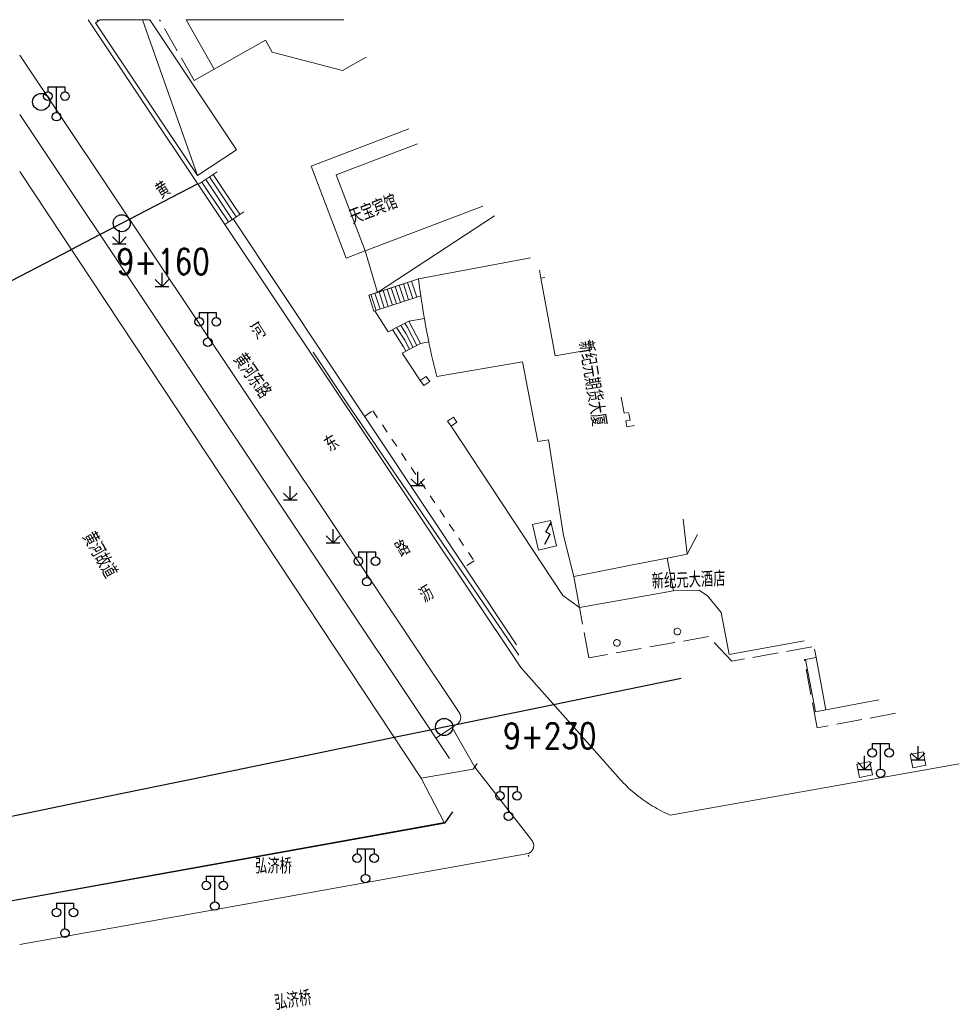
# Model space of a CAD drawing. Extents: x 39508475 to 39522402, y 3783947 to 3795549.
# Tile 312 of 323: x 39517750 to 39517860, y 3793135 to 3793250. Entities that reach past the tile are written whole.
import ezdxf
from ezdxf.enums import TextEntityAlignment as Align

# ---------------------------------------------------------------- set-up
doc = ezdxf.new("R2010")
doc.units = 0
doc.header["$PDSIZE"] = 0.2
doc.linetypes.add('X0', pattern=[4, 3, -1])
doc.linetypes.add('X6', pattern=[2, 1, -1])
doc.layers.get('0').update_dxf_attribs({"linetype": 'CONTINUOUS'})
for name, color, linetype in [('DLSS', 4, 'CONTINUOUS'), ('JCDL_CLKZD', 142, 'CONTINUOUS'), ('JCDL_DMX_F', 30, 'CONTINUOUS'), ('JCDL_JMDD_F', 231, 'CONTINUOUS'), ('JCDL_JMDX_F', 231, 'CONTINUOUS'), ('JCDL_JT_ZJ', 100, 'CONTINUOUS'), ('JCDL_JTD_F', 100, 'CONTINUOUS'), ('JCDL_JTX_F', 100, 'CONTINUOUS'), ('JMD', 6, 'CONTINUOUS'), ('SXSS', 5, 'CONTINUOUS'), ('ZBTZ', 3, 'CONTINUOUS'), ('断面线', 2, 'CONTINUOUS')]:
    doc.layers.add(name, color=color, linetype=linetype)
for name, color, linetype, lineweight in [('JCDL_JMDX', 1, 'CONTINUOUS', 0), ('JCDL_ZBX', 3, 'CONTINUOUS', 0), ('JCDL_ZBX_F', 7, 'CONTINUOUS', 0), ('TEXTL_ZJ', 7, 'CONTINUOUS', 0)]:
    doc.layers.add(name, color=color, linetype=linetype, lineweight=lineweight)
doc.styles.add('HZ', font='rs', dxfattribs={"width": 0.8, "bigfont": 'hztxt'})
doc.linetypes.add('X19', pattern='A,4.5,[145,symbolx.shx,S=1,R=0,X=0,Y=1],4.5,-0.5,[146,symbolx.shx,S=1,R=0,X=0,Y=0],-0.5', length=10)
doc.linetypes.add('X35', pattern='A,2,[150,AAA.SHX,S=1,R=0,X=0,Y=1],2,[177,AAA.SHX,S=1,R=0,X=0,Y=0.8],1e-09', length=4)
doc.linetypes.add('X49', pattern='A,0,[5,symbolt.shx,S=1,R=0,X=0,Y=0],-10', length=10)

# ---------------------------------------------------------------- blocks, each defined once
blk = doc.blocks.new('5820000')
at = {"color": 0, "linetype": 'Continuous'}
blk.add_circle((0, 0), 1, dxfattribs=at)
blk = doc.blocks.new('9530003')
at = {"color": 0}
for p, q in [((0, 0), (0, 1.6)), ((-0.8, 0), (0.8, 0))]:
    blk.add_line(p, q, dxfattribs=at)
at = {"color": 0, "linetype": 'Continuous'}
for points in [[(0, 0), (-0.8, 0.8)], [(0, 0), (0.8, 0.8)]]:
    blk.add_lwpolyline(points, dxfattribs=at)
blk = doc.blocks.new('3521000')
at = {"color": 0}
for p, q in [((-1, 3.5), (1, 3.5)), ((0, 0.5), (0, 3.5))]:
    blk.add_line(p, q, dxfattribs=at)
at = {"color": 0, "linetype": 'Continuous', "flags": 128}
for points in [[(-1, 3.5), (-1, 2.9)], [(1, 3.5), (1, 2.9)]]:
    blk.add_lwpolyline(points, dxfattribs=at)
at = {"color": 0}
for centre in [(-1, 2.4), (1, 2.4), (0, 0)]:
    blk.add_circle(centre, 0.5, dxfattribs=at)
blk = doc.blocks.new('5180200')
at = {"color": 0}
for p, q in [((0.14, 1.45), (0.81, 2.6)), ((0, 0), (0.66, 1.15))]:
    blk.add_line(p, q, dxfattribs=at)
at = {"color": 0, "linetype": 'Continuous', "flags": 128}
blk.add_lwpolyline([(0.81, 2.6, 0, 0.3, 0), (0.61, 2.25, 0.3, 0.3, 0)], format="xyseb", dxfattribs=at)
at = {"color": 0, "linetype": 'Continuous'}
blk.add_lwpolyline([(0.14, 1.45), (0.66, 1.15)], dxfattribs=at)

msp = doc.modelspace()

# ---------------------------------------------------------------- linework, layer by layer
at = {"layer": 'DLSS', "linetype": 'Continuous'}
for p, q in [((39517799.77727, 3793155.9776), (39517800.69131, 3793157.29081)), ((39517738.74567, 3793145.03949), (39517799.77727, 3793155.9776))]:
    msp.add_line(p, q, dxfattribs=at)
at = {"layer": 'DLSS', "linetype": 'Continuous', "lineweight": 20}
for points in [[(39517758.00184, 3793250), (39517770.876, 3793230.701)], [(39517750, 3793245.8552), (39517801.40101, 3793168.888), (39517801.43976, 3793168.83422), (39517801.47424, 3793168.7776), (39517801.5046, 3793168.71867), (39517801.53068, 3793168.65772), (39517801.55235, 3793168.59506), (39517801.56949, 3793168.53102), (39517801.58202, 3793168.46592), (39517801.58987, 3793168.40009), (39517801.59301, 3793168.33387), (39517801.59142, 3793168.26759), (39517801.5851, 3793168.20159), (39517801.57409, 3793168.13622), (39517801.565, 3793168.09799), (39517801.55845, 3793168.07179), (39517801.53826, 3793168.00865), (39517801.51361, 3793167.94711), (39517801.48463, 3793167.88748), (39517801.45148, 3793167.83007), (39517801.41431, 3793167.77517), (39517801.37333, 3793167.72306), (39517801.32873, 3793167.67401), (39517801.28074, 3793167.62826), (39517801.22962, 3793167.58606), (39517801.17561, 3793167.5476), (39517801.119, 3793167.5131), (39517801.06008, 3793167.48272), (39517800.99899, 3793167.45699), (39517800.592, 3793167.146), (39517803.23799, 3793162.521)], [(39517773.98991, 3793226.03682), (39517808.61801, 3793174.16899), (39517820.01801, 3793161.323)], [(39517820.01801, 3793161.323), (39517820.21292, 3793161.1049), (39517820.41179, 3793160.89039), (39517820.61425, 3793160.67926), (39517820.82024, 3793160.47157), (39517821.02969, 3793160.26738), (39517821.24256, 3793160.06676), (39517821.45879, 3793159.86975), (39517821.6783, 3793159.67641), (39517821.90104, 3793159.4868), (39517822.12694, 3793159.30098), (39517822.35595, 3793159.11898), (39517822.58798, 3793158.94087), (39517822.82299, 3793158.7667), (39517823.0609, 3793158.59652), (39517823.183, 3793158.512), (39517823.30165, 3793158.43037), (39517823.54516, 3793158.2683), (39517823.79137, 3793158.11035), (39517824.0402, 3793157.95659), (39517824.2916, 3793157.80703), (39517824.54547, 3793157.66174), (39517824.80177, 3793157.52074), (39517825.0604, 3793157.38409), (39517825.32129, 3793157.25181), (39517825.58438, 3793157.12395), (39517825.84959, 3793157.00054), (39517826.11701, 3793156.882), (39517859.92528, 3793162.89306)], [(39517770.76143, 3793145.46051), (39517809.47201, 3793152.389), (39517809.53727, 3793152.4136), (39517809.60047, 3793152.44313), (39517809.66143, 3793152.47705), (39517809.71983, 3793152.5152), (39517809.7754, 3793152.55737), (39517809.82785, 3793152.60336), (39517809.87692, 3793152.65294), (39517809.92237, 3793152.70587), (39517809.96396, 3793152.76187), (39517810.00149, 3793152.82067), (39517810.03478, 3793152.88198), (39517810.06365, 3793152.94548), (39517810.08797, 3793153.01087), (39517810.103, 3793153.062), (39517810.1076, 3793153.0778), (39517810.12246, 3793153.14596), (39517810.13246, 3793153.215), (39517810.13757, 3793153.28457), (39517810.13774, 3793153.35433), (39517810.13299, 3793153.42393), (39517810.12334, 3793153.49302), (39517810.10883, 3793153.56125), (39517810.08953, 3793153.62829), (39517810.06555, 3793153.69379), (39517810.037, 3793153.75744), (39517810.00403, 3793153.81892), (39517809.96679, 3793153.87791), (39517809.92548, 3793153.93412), (39517809.88, 3793153.987), (39517803.23799, 3793162.521)], [(39517750, 3793141.74458), (39517770.76143, 3793145.46051)]]:
    msp.add_lwpolyline(points, dxfattribs=at)
at = {"layer": 'DLSS', "linetype": 'X6', "lineweight": 0}
msp.add_lwpolyline([(39517790.33948, 3793203.57087), (39517791.316, 3793204.22001), (39517803.162, 3793186.651), (39517802.06959, 3793185.92483)], dxfattribs=at)
at = {"layer": 'JCDL_CLKZD'}
msp.add_point((39517809.506, 3793152.113), dxfattribs=at)
at = {"layer": 'JCDL_DMX_F', "color": 3, "linetype": 'X35', "lineweight": 0}
for points in [[(39517759.19365, 3793249.84443), (39517759.07903, 3793250)], [(39517800.286, 3793163.514), (39517750, 3793238.88562)], [(39517808.12, 3793176.82299), (39517774.97026, 3793226.69132)]]:
    msp.add_lwpolyline(points, dxfattribs=at)
at = {"layer": 'JCDL_JMDX', "color": 6, "linetype": 'Continuous', "lineweight": 0}
for points in [[(39517770.804, 3793231.74501), (39517764.37737, 3793250)], [(39517773.08606, 3793232.18521), (39517770.876, 3793230.701)], [(39517775.76118, 3793227.21937), (39517775.1384, 3793228.15221), (39517772.64405, 3793231.88837)], [(39517774.43273, 3793226.33246), (39517771.9416, 3793230.0638), (39517771.31802, 3793230.99784)], [(39517774.87555, 3793226.62809), (39517773.0072, 3793229.4266), (39517771.76003, 3793231.29468)], [(39517775.31836, 3793226.92373), (39517774.0728, 3793228.7894), (39517772.20204, 3793231.59153)], [(39517773.98991, 3793226.03682), (39517770.876, 3793230.701)], [(39517776.204, 3793227.51501), (39517773.98991, 3793226.03682)], [(39517791.85225, 3793218.07698), (39517805.56338, 3793227.03676)], [(39517796.66999, 3793219.658), (39517790.865, 3793217.753)], [(39517791.85225, 3793218.07698), (39517796.66999, 3793219.658)], [(39517795.97415, 3793217.36756), (39517795.36324, 3793219.22917)], [(39517796.44923, 3793217.52346), (39517795.83831, 3793219.38507)], [(39517796.66999, 3793219.658), (39517796.74708, 3793219.01555)], [(39517790.865, 3793217.753), (39517791.85225, 3793218.07698)], [(39517792.64864, 3793216.27625), (39517792.03773, 3793218.13785)], [(39517793.12371, 3793216.43215), (39517792.5128, 3793218.29375)], [(39517793.59879, 3793216.58805), (39517792.98788, 3793218.44966)], [(39517794.07386, 3793216.74395), (39517793.46295, 3793218.60556)], [(39517794.54893, 3793216.89985), (39517793.93802, 3793218.76146)], [(39517795.02401, 3793217.05575), (39517794.41309, 3793218.91736)], [(39517795.49908, 3793217.21166), (39517794.88817, 3793219.07327)], [(39517796.74708, 3793219.01555), (39517796.82944, 3793218.37375)], [(39517796.91702, 3793217.73266), (39517796.82944, 3793218.37375)], [(39517791.42901, 3793215.87601), (39517790.865, 3793217.753)], [(39517791.69849, 3793215.96444), (39517791.08758, 3793217.82605)], [(39517796.9243, 3793217.67936), (39517791.42901, 3793215.87601)], [(39517792.17357, 3793216.12034), (39517791.56266, 3793217.98195)], [(39517796.91702, 3793217.73266), (39517796.9243, 3793217.67936)], [(39517793.122, 3793213.471), (39517795.54, 3793214.716)], [(39517795.54, 3793214.716), (39517797.33932, 3793215.03061)], [(39517796.89528, 3793212.08382), (39517795.54, 3793214.716)], [(39517797.33932, 3793215.03061), (39517797.52399, 3793213.99899)], [(39517793.6056, 3793213.72), (39517794.8952, 3793211.71999), (39517795.16626, 3793211.19356)], [(39517794.0892, 3793213.969), (39517795.0564, 3793212.469), (39517795.59851, 3793211.41612)], [(39517794.5728, 3793214.218), (39517795.2176, 3793213.218), (39517796.03077, 3793211.63869)], [(39517795.0564, 3793214.467), (39517795.3788, 3793213.967), (39517796.46302, 3793211.86125)], [(39517797.52399, 3793213.99899), (39517797.85846, 3793212.29313)], [(39517797.85846, 3793212.29313), (39517796.89528, 3793212.08382)], [(39517794.73401, 3793210.97099), (39517796.89528, 3793212.08382)], [(39517827.33218, 3793178.37937), (39517827.31984, 3793178.47706), (39517827.28359, 3793178.56862), (39517827.22571, 3793178.64828), (39517827.14984, 3793178.71104), (39517827.06075, 3793178.75296), (39517826.96403, 3793178.77141), (39517826.86576, 3793178.76523), (39517826.77211, 3793178.7348), (39517826.68897, 3793178.68204), (39517826.62157, 3793178.61027), (39517826.57413, 3793178.52398), (39517826.54964, 3793178.42861), (39517826.54964, 3793178.33014), (39517826.57413, 3793178.23477), (39517826.62157, 3793178.14848), (39517826.68897, 3793178.0767), (39517826.77211, 3793178.02394), (39517826.86576, 3793177.99352), (39517826.96403, 3793177.98733), (39517827.06075, 3793178.00578), (39517827.14984, 3793178.04771), (39517827.22571, 3793178.11047), (39517827.28359, 3793178.19013), (39517827.31984, 3793178.28169), (39517827.33218, 3793178.37937)], [(39517820.25488, 3793177.0512), (39517820.24271, 3793177.14752), (39517820.20697, 3793177.23778), (39517820.14991, 3793177.31633), (39517820.07511, 3793177.37821), (39517819.98726, 3793177.41955), (39517819.8919, 3793177.43774), (39517819.79501, 3793177.43164), (39517819.70267, 3793177.40164), (39517819.6207, 3793177.34962), (39517819.55425, 3793177.27885), (39517819.50747, 3793177.19378), (39517819.48333, 3793177.09974), (39517819.48333, 3793177.00266), (39517819.50747, 3793176.90863), (39517819.55425, 3793176.82355), (39517819.6207, 3793176.75278), (39517819.70267, 3793176.70076), (39517819.79501, 3793176.67076), (39517819.8919, 3793176.66466), (39517819.98726, 3793176.68286), (39517820.07511, 3793176.72419), (39517820.14991, 3793176.78608), (39517820.20697, 3793176.86462), (39517820.24271, 3793176.95488), (39517820.25488, 3793177.0512)]]:
    msp.add_lwpolyline(points, dxfattribs=at)
at = {"layer": 'JCDL_JMDX', "color": 6, "linetype": 'X0', "lineweight": 0}
for points in [[(39517772.75123, 3793244.20372), (39517770.40046, 3793242.87485), (39517766.37268, 3793250)], [(39517842.67077, 3793176.58102), (39517833.306, 3793174.923), (39517830.59899, 3793177.794), (39517816.5805, 3793175.31204), (39517815.505, 3793181.178)], [(39517852.46198, 3793168.81367), (39517843.295, 3793167.09799), (39517841.80454, 3793175.01122), (39517841.80023, 3793175.09993), (39517841.92619, 3793175.12404)]]:
    msp.add_lwpolyline(points, dxfattribs=at)
at = {"layer": 'JCDL_JMDX', "color": 6, "linetype": 'X19', "lineweight": 0}
for points in [[(39517791.5615, 3793215.91948), (39517793.122, 3793213.471)], [(39517794.73401, 3793210.97099), (39517796.869, 3793207.768)], [(39517800.464, 3793202.407), (39517813.55402, 3793182.59369), (39517815.505, 3793181.178)]]:
    msp.add_lwpolyline(points, dxfattribs=at)
at = {"layer": 'JCDL_JMDX_F', "linetype": 'Continuous', "lineweight": 0}
for points in [[(39517796.869, 3793207.768), (39517797.28299, 3793207.163), (39517797.97424, 3793207.63603), (39517797.56025, 3793208.24102), (39517796.869, 3793207.768)], [(39517800.05, 3793203.01199), (39517800.464, 3793202.407), (39517801.15524, 3793202.88002), (39517800.74125, 3793203.48502), (39517800.05, 3793203.01199)]]:
    msp.add_lwpolyline(points, dxfattribs=at)
at = {"layer": 'JCDL_JTX_F', "linetype": 'Continuous', "lineweight": 0}
for points in [[(39517803.05299, 3793162.292), (39517803.51068, 3793162.94814)], [(39517803.05299, 3793162.292), (39517796.97482, 3793161.20899)], [(39517796.97482, 3793161.20899), (39517799.67401, 3793156.05)], [(39517799.67401, 3793156.05), (39517767.88677, 3793150.28975)], [(39517767.88677, 3793150.28975), (39517750, 3793147.04844)]]:
    msp.add_lwpolyline(points, dxfattribs=at)
at = {"layer": 'JCDL_ZBX', "color": 114, "linetype": 'X49', "lineweight": 0, "true_color": 0x009944}
msp.add_lwpolyline([(39517784.34743, 3793211.07105), (39517788.19764, 3793205.27351), (39517808.376, 3793175.60418)], dxfattribs=at)
at = {"layer": 'JCDL_ZBX', "color": 114, "linetype": 'Continuous', "lineweight": 0, "true_color": 0x009944}
for points in [[(39517854.178, 3793163.987), (39517854.484, 3793162.435), (39517856.01007, 3793162.73588), (39517855.70407, 3793164.28789), (39517854.178, 3793163.987)], [(39517847.935, 3793162.86799), (39517848.241, 3793161.316), (39517849.76707, 3793161.61689), (39517849.46107, 3793163.16889), (39517847.935, 3793162.86799)]]:
    msp.add_lwpolyline(points, dxfattribs=at)
at = {"layer": 'JCDL_ZBX_F', "color": 114, "linetype": 'X0', "lineweight": 0, "true_color": 0x009944}
msp.add_lwpolyline([(39517800.592, 3793167.146), (39517798.68762, 3793165.90974)], dxfattribs=at)
at = {"layer": 'JMD', "color": 6, "linetype": 'Continuous', "lineweight": 0}
for points in [[(39517775.36239, 3793234.78392), (39517770.804, 3793231.74501), (39517758.878, 3793249.634), (39517759.42701, 3793250), (39517765.21833, 3793250), (39517775.36239, 3793234.78392)], [(39517790.52765, 3793245.63084), (39517787.75399, 3793244.04401), (39517779.54, 3793246.21399), (39517778.75636, 3793247.59971), (39517772.75123, 3793244.20372), (39517769.47335, 3793250), (39517787.93646, 3793250)], [(39517790.428, 3793222.935), (39517788.18271, 3793222.07932), (39517784.088, 3793232.856), (39517795.52206, 3793237.20948)], [(39517790.428, 3793222.935), (39517787.03435, 3793231.83995), (39517796.55478, 3793235.46815)], [(39517804.17061, 3793228.1723), (39517790.428, 3793222.935)], [(39517809.76873, 3793222.11839), (39517796.66999, 3793219.658), (39517791.85225, 3793218.07698), (39517790.428, 3793222.935), (39517804.17061, 3793228.1723)], [(39517818.36001, 3793185.53013), (39517814.83799, 3793184.838), (39517813.637, 3793189.60999), (39517811.864, 3793200.835), (39517810.61388, 3793200.64632), (39517808.84032, 3793209.96526), (39517798.80473, 3793208.21743), (39517798.64494, 3793208.84445), (39517798.4903, 3793209.47276), (39517798.34043, 3793210.10222), (39517798.19533, 3793210.73282), (39517798.05502, 3793211.36448), (39517797.91951, 3793211.99718), (39517797.85846, 3793212.29313), (39517797.52399, 3793213.99899), (39517797.33932, 3793215.03061), (39517797.31405, 3793215.17514), (39517797.20743, 3793215.81335), (39517797.10565, 3793216.45235), (39517797.00873, 3793217.09212), (39517796.9243, 3793217.67936), (39517796.82944, 3793218.37375), (39517796.74708, 3793219.01555), (39517796.66999, 3793219.658), (39517809.76873, 3793222.11839)], [(39517810.81357, 3793220.68004), (39517810.9843, 3793219.73484), (39517812.62564, 3793210.64791), (39517816.87837, 3793211.39579), (39517816.67971, 3793212.48093), (39517816.75894, 3793212.49544)], [(39517816.75894, 3793212.49544), (39517816.67971, 3793212.48093), (39517816.87837, 3793211.39579), (39517812.62564, 3793210.64791), (39517810.9843, 3793219.73484), (39517811.44033, 3793219.81722)], [(39517821.2128, 3793204.03982), (39517820.72654, 3793203.9508), (39517820.38186, 3793205.83359)], [(39517821.93041, 3793202.4907), (39517821.02422, 3793202.3248), (39517820.89346, 3793203.03906), (39517821.423, 3793203.136), (39517821.28097, 3793203.89266)], [(39517827.61203, 3793191.54847), (39517828.094, 3793187.443), (39517825.74213, 3793186.98082), (39517821.70388, 3793186.18724), (39517818.36001, 3793185.53013)], [(39517829.30151, 3793189.75993), (39517828.094, 3793187.443), (39517827.61203, 3793191.54847)], [(39517812.10889, 3793191.38773), (39517812.79588, 3793188.41672), (39517810.678, 3793187.927), (39517809.991, 3793190.89799), (39517812.10889, 3793191.38773)], [(39517841.77146, 3793177.29444), (39517833.004, 3793175.701), (39517832.05, 3793180.593), (39517830.467, 3793182.579), (39517829.479, 3793183.219), (39517826.492, 3793183.165), (39517825.74213, 3793186.98082), (39517828.094, 3793187.443), (39517829.30151, 3793189.75993)], [(39517815.505, 3793181.178), (39517814.83799, 3793184.838), (39517818.36001, 3793185.53013), (39517821.70388, 3793186.18724), (39517825.74213, 3793186.98082), (39517826.492, 3793183.165), (39517815.505, 3793181.178)], [(39517844.31838, 3793169.22501), (39517843.17607, 3793175.35052), (39517842.9945, 3793176.32421)], [(39517844.31838, 3793169.22501), (39517843.10347, 3793168.99557), (39517841.92619, 3793175.12404), (39517843.17607, 3793175.35052), (39517844.31838, 3793169.22501)], [(39517850.49218, 3793170.37631), (39517844.31838, 3793169.22501)]]:
    msp.add_lwpolyline(points, dxfattribs=at)
at = {"layer": 'SXSS', "linetype": 'X35', "lineweight": 0}
msp.add_lwpolyline([(39517796.97482, 3793161.20899), (39517750, 3793232.22539)], dxfattribs=at)
at = {"layer": '断面线', "color": 1, "flags": 128}
for points in [[(39517671.91775, 3793179.28953), (39517689.74833, 3793188.5767), (39517695.96366, 3793191.81399), (39517698.62841, 3793193.19714), (39517698.83501, 3793193.30955), (39517708.09887, 3793198.13469), (39517716.95829, 3793202.74917), (39517725.64362, 3793207.27298), (39517734.5868, 3793211.93109), (39517744.08383, 3793216.87768), (39517755.88659, 3793223.02522), (39517756.03459, 3793223.10231), (39517759.37086, 3793224.84002), (39517761.93435, 3793226.17524), (39517762.83098, 3793226.64225), (39517770.81088, 3793230.79863)], [(39517688.49085, 3793144.32086), (39517710.6551, 3793148.88484), (39517717.60731, 3793150.31642), (39517719.92917, 3793150.79453), (39517720.55754, 3793150.92392), (39517730.19216, 3793152.90785), (39517739.33688, 3793154.7909), (39517750, 3793156.98661), (39517760.31895, 3793159.11146), (39517770.0742, 3793161.12022), (39517779.89527, 3793163.14255), (39517793.0538, 3793165.85211), (39517793.8017, 3793166.00611), (39517798.04093, 3793166.87904), (39517799.66319, 3793167.21309), (39517801.06008, 3793167.48272), (39517812.45363, 3793169.84685), (39517827.38004, 3793172.92045)]]:
    msp.add_lwpolyline(points, dxfattribs=at)
at = {"layer": '断面线'}
for centre in [(39517761.93435, 3793226.17524), (39517799.66319, 3793167.21309)]:
    msp.add_circle(centre, 1, dxfattribs=at)

# ---------------------------------------------------------------- block references
at = {"layer": 'JCDL_JMDD_F'}
for name, p in [('3521000', (39517754.297, 3793238.647)), ('3521000', (39517771.998, 3793212.24199)), ('5180200', (39517811.41932, 3793188.62178)), ('3521000', (39517790.619, 3793184.21399)), ('3521000', (39517850.72, 3793161.789)), ('3521000', (39517807.185, 3793156.759)), ('3521000', (39517790.464, 3793149.46101)), ('3521000', (39517772.828, 3793146.254)), ('3521000', (39517755.296, 3793143.084))]:
    msp.add_blockref(name, p, dxfattribs=at)
at = {"layer": 'JCDL_JTD_F'}
msp.add_blockref('5820000', (39517752.51299, 3793240.376), dxfattribs=at)
at = {"layer": 'ZBTZ'}
for p in [(39517761.66208, 3793223.77518), (39517766.66132, 3793218.77592), (39517796.56668, 3793195.46129), (39517781.65905, 3793193.77968), (39517786.65826, 3793188.78046), (39517855.09404, 3793163.3614), (39517848.85104, 3793162.2424)]:
    msp.add_blockref('9530003', p, dxfattribs=at)

# ---------------------------------------------------------------- texts
at = {"layer": 'JCDL_JT_ZJ', "lineweight": 0, "style": 'HZ', "width": 0.8}
for s, rotation, p in [('黄', 31.9138565, (39517766.88604, 3793228.49249)), ('河', 31.9138565, (39517778.06478, 3793211.96519)), ('东', 31.9138565, (39517786.63695, 3793198.82636)), ('路', 31.9138565, (39517794.95202, 3793186.52766)), ('沥', 30.9656987, (39517797.71022, 3793181.1872))]:
    msp.add_text(s, height=1.8, rotation=rotation, dxfattribs=at).set_placement(p, align=Align.BOTTOM_LEFT)
msp.add_text('弘济桥', height=1.8, dxfattribs=at).set_placement((39517777.53139, 3793149.4993), align=Align.BOTTOM_LEFT)
at = {"layer": 'TEXTL_ZJ', "style": 'HZ', "width": 0.8}
for s, rotation, p in [('天宝宾馆', 20.8812276, (39517789.18953, 3793225.45047)), ('新纪元期货大厦', -80.6445053, (39517814.78902, 3793212.17066)), ('黄河东路', -55.0672594, (39517774.41119, 3793209.88921)), ('黄河故道', -60.700483, (39517756.73945, 3793189.19667)), ('新纪元大酒店', 2.3468732, (39517823.99891, 3793182.80076)), ('弘济桥', 9.0017554, (39517780.06582, 3793133.48525))]:
    msp.add_text(s, height=1.8, rotation=rotation, dxfattribs=at).set_placement(p, align=Align.BOTTOM_LEFT)
at = {"layer": '断面线', "linetype": 'Continuous', "style": 'HZ', "width": 0.8}
for s, p in [('9+160', (39517772.24397, 3793221.6911)), ('9+230', (39517817.47712, 3793166.17322))]:
    msp.add_text(s, height=3, dxfattribs=at).set_placement(p, align=Align.MIDDLE_RIGHT)

doc.saveas('drawing.dxf')
